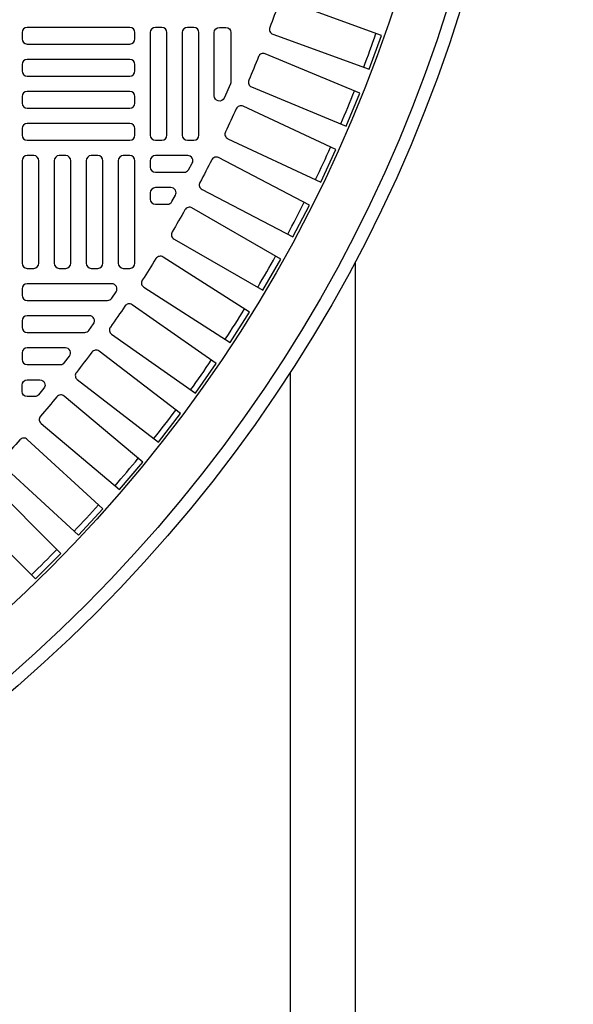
# Model space of a CAD drawing. Extents: x -169 to 7270, y -140 to 2984.
# Tile 504 of 656: x 1882 to 1891, y 1457 to 1472. Entities that reach past the tile are written whole.
import ezdxf

# ---------------------------------------------------------------- set-up
doc = ezdxf.new("R2010")
doc.units = 0
doc.header["$MEASUREMENT"] = 0
for name, color, linetype in [('TANK-MANHOLE-COVER-40', 2, 'CONTINUOUS'), ('TANK-MANHOLE-COVER-HATCH-40', 252, 'CONTINUOUS'), ('TANK-SLOPE', 3, 'CONTINUOUS'), ('TANK-UST-RIB', 7, 'CONTINUOUS')]:
    doc.layers.add(name, color=color, linetype=linetype)

msp = doc.modelspace()

# ---------------------------------------------------------------- linework, layer by layer
at = {"layer": 'TANK-MANHOLE-COVER-40', "color": 4, "linetype": 'Continuous'}
msp.add_circle((1867.5002, 1479.01839), 22.63902, dxfattribs=at)
at = {"layer": 'TANK-MANHOLE-COVER-40', "color": 1, "linetype": 'Continuous'}
msp.add_circle((1867.5002, 1479.01839), 22.44094, dxfattribs=at)
at = {"layer": 'TANK-MANHOLE-COVER-40', "color": 2, "linetype": 'Continuous'}
msp.add_circle((1867.5002, 1479.01839), 21.65354, dxfattribs=at)
at = {"layer": 'TANK-MANHOLE-COVER-HATCH-40', "linetype": 'Continuous'}
for points in [[(1886.32321, 1472.37604, -0.00491171), (1886.18909, 1472.00753, 0.41709369), (1886.23588, 1471.90588), (1887.71662, 1471.36694), (1887.90514, 1471.88488), (1886.4244, 1472.42382, 0.41709369), (1886.32321, 1472.37604)], [(1885.59075, 1471.17511, -0.10680341), (1885.58373, 1471.1426), (1885.4853, 1470.92547, -0.80700564), (1885.33485, 1470.95798), (1885.33485, 1471.93178, -0.41421356), (1885.41359, 1472.01052), (1885.41359, 1472.01052), (1885.51201, 1472.01052, -0.41421356), (1885.59075, 1471.93178), (1885.59075, 1471.93178), (1885.59075, 1471.15809)], [(1886.01556, 1471.56131, -0.00491171), (1885.86549, 1471.19901, 0.41709369), (1885.90781, 1471.09541), (1887.36363, 1470.49239), (1887.57456, 1471.00162), (1886.11873, 1471.60464, 0.41709369), (1886.01556, 1471.56131)], [(1885.67267, 1470.76078, -0.00491171), (1885.50694, 1470.40537, 0.41709369), (1885.54469, 1470.30003), (1886.97282, 1469.63408), (1887.20576, 1470.13362), (1885.77763, 1470.79957, 0.41709369), (1885.67267, 1470.76078)], [(1885.29518, 1469.97597, -0.00491171), (1885.1141, 1469.62812, 0.41709369), (1885.14723, 1469.52124), (1886.54495, 1468.79363), (1886.79946, 1469.28253), (1885.40173, 1470.01014, 0.41709369), (1885.29518, 1469.97597)], [(1884.88382, 1469.20837, -0.00491171), (1884.68774, 1468.86875, 0.41709369), (1884.71617, 1468.76052), (1886.08083, 1467.97264), (1886.35642, 1468.44997), (1884.99176, 1469.23786, 0.41709369), (1884.88382, 1469.20837)], [(1884.43936, 1468.45944, -0.00491171), (1884.22866, 1468.1287, 0.41709369), (1884.25234, 1468.01933), (1885.58133, 1467.17267), (1885.87748, 1467.63754), (1884.54849, 1468.4842, 0.41709369), (1884.43936, 1468.45944)], [(1883.96267, 1467.73061, -0.00491171), (1883.73774, 1467.40938, 0.41709369), (1883.75663, 1467.29909), (1885.04742, 1466.39526), (1885.36357, 1466.84676), (1884.07277, 1467.75059, 0.41709369), (1883.96267, 1467.73061)], [(1882.91623, 1466.33877, -0.00491171), (1882.66416, 1466.03836, 0.41709369), (1882.67336, 1465.92684), (1883.88047, 1464.91395), (1884.23476, 1465.33618), (1883.02765, 1466.34907, 0.41709369), (1882.91623, 1466.33877)], [(1881.75246, 1465.04342, -0.00491171), (1881.47517, 1464.76613, 0.41709369), (1881.47462, 1464.65423), (1882.58886, 1463.53999), (1882.9786, 1463.92974), (1881.86436, 1465.04397, 0.41709369), (1881.75246, 1465.04342)]]:
    msp.add_lwpolyline(points, format="xyb", dxfattribs=at)
at = {"layer": 'TANK-MANHOLE-COVER-HATCH-40', "linetype": 'Continuous', "flags": 128}
for points in [[(1882.38209, 1471.83335, 0.41421356), (1882.46083, 1471.75461), (1884.03563, 1471.75461, 0.41421356), (1884.11437, 1471.83335), (1884.11437, 1471.93178, 0.41421356), (1884.03563, 1472.01052), (1882.46083, 1472.01052, 0.41421356), (1882.38209, 1471.93178)], [(1882.38209, 1471.34123, 0.41421356), (1882.46083, 1471.26249), (1884.03563, 1471.26249, 0.41421356), (1884.11437, 1471.34123), (1884.11437, 1471.43965, 0.41421356), (1884.03563, 1471.51839), (1882.46083, 1471.51839, 0.41421356), (1882.38209, 1471.43965)], [(1882.38209, 1470.8491, 0.41421356), (1882.46083, 1470.77036), (1884.03563, 1470.77036, 0.41421356), (1884.11437, 1470.8491), (1884.11437, 1470.94753, 0.41421356), (1884.03563, 1471.02627), (1882.46083, 1471.02627, 0.41421356), (1882.38209, 1470.94753)], [(1882.38209, 1470.35697, 0.41421356), (1882.46083, 1470.27823), (1884.03563, 1470.27823, 0.41421356), (1884.11437, 1470.35697), (1884.11437, 1470.4554, 0.41421356), (1884.03563, 1470.53414), (1882.46083, 1470.53414, 0.41421356), (1882.38209, 1470.4554)], [(1882.46083, 1470.04201, 0.41421356), (1882.38209, 1469.96327), (1882.38209, 1468.38847, 0.41421356), (1882.46083, 1468.30973), (1882.55925, 1468.30973, 0.41421356), (1882.63799, 1468.38847), (1882.63799, 1469.96327, 0.41421356), (1882.55925, 1470.04201)], [(1882.95296, 1470.04201, 0.41421356), (1882.87422, 1469.96327), (1882.87422, 1468.38847, 0.41421356), (1882.95296, 1468.30973), (1883.05138, 1468.30973, 0.41421356), (1883.13012, 1468.38847), (1883.13012, 1469.96327, 0.41421356), (1883.05138, 1470.04201)], [(1883.44508, 1470.04201, 0.41421356), (1883.36634, 1469.96327), (1883.36634, 1468.38847, 0.41421356), (1883.44508, 1468.30973), (1883.54351, 1468.30973, 0.41421356), (1883.62225, 1468.38847), (1883.62225, 1469.96327, 0.41421356), (1883.54351, 1470.04201)], [(1883.93721, 1470.04201, 0.41421356), (1883.85847, 1469.96327), (1883.85847, 1468.38847, 0.41421356), (1883.93721, 1468.30973), (1884.03563, 1468.30973, 0.41421356), (1884.11437, 1468.38847), (1884.11437, 1469.96327, 0.41421356), (1884.03563, 1470.04201)]]:
    msp.add_lwpolyline(points, format="xyb", close=True, dxfattribs=at)
at = {"layer": 'TANK-MANHOLE-COVER-HATCH-40', "linetype": 'Continuous'}
for points in [[(1884.42933, 1472.01052, 0.41421356), (1884.35059, 1471.93178), (1884.35059, 1470.35697, 0.41421356), (1884.42933, 1470.27823), (1884.52776, 1470.27823, 0.41421356), (1884.6065, 1470.35697), (1884.6065, 1471.93178, 0.41421356), (1884.52776, 1472.01052)], [(1884.92146, 1472.01052, 0.41421356), (1884.84272, 1471.93178), (1884.84272, 1470.35697, 0.41421356), (1884.92146, 1470.27823), (1885.01988, 1470.27823, 0.41421356), (1885.09862, 1470.35697), (1885.09862, 1471.93178, 0.41421356), (1885.01988, 1472.01052)], [(1884.92733, 1470.04201), (1884.42933, 1470.04201), (1884.42933, 1470.04201, 0.41421356), (1884.35059, 1469.96327), (1884.35059, 1469.86485), (1884.35059, 1469.86485, 0.41421356), (1884.42933, 1469.78611), (1884.8705, 1469.78611, 0.26794919), (1884.93869, 1469.82548), (1884.99552, 1469.9239, 0.57735027)], [(1884.66939, 1469.54989), (1884.42933, 1469.54989), (1884.42933, 1469.54989, 0.41421356), (1884.35059, 1469.47115), (1884.35059, 1469.37272), (1884.35059, 1469.37272, 0.41421356), (1884.42933, 1469.29398), (1884.61458, 1469.29398, 0.27209959), (1884.68337, 1469.33441), (1884.73819, 1469.43284, 0.57220395)], [(1883.76084, 1468.07351), (1882.46083, 1468.07351), (1882.46083, 1468.07351, 0.41421356), (1882.38209, 1467.99477), (1882.38209, 1467.89634), (1882.38209, 1467.89634, 0.41421356), (1882.46083, 1467.8176), (1883.69407, 1467.8176, 0.24862232), (1883.75923, 1467.85214), (1883.826, 1467.95057, 0.60176538)], [(1883.41607, 1467.58138), (1882.46083, 1467.58138), (1882.46083, 1467.58138, 0.41421356), (1882.38209, 1467.50264), (1882.38209, 1467.40422), (1882.38209, 1467.40422, 0.41421356), (1882.46083, 1467.32548), (1883.34483, 1467.32548, 0.24054885), (1883.40861, 1467.35805), (1883.47986, 1467.45647, 0.61218964)], [(1883.0481, 1467.08926), (1882.46083, 1467.08926), (1882.46083, 1467.08926, 0.41421356), (1882.38209, 1467.01052), (1882.38209, 1466.91209), (1882.38209, 1466.91209, 0.41421356), (1882.46083, 1466.83335), (1882.97208, 1466.83335, 0.23232365), (1883.03439, 1466.86396), (1883.11042, 1466.96238, 0.62295027)], [(1883.455, 1467.02377, -0.00491946), (1883.2159, 1466.71216, 0.41709369), (1883.22996, 1466.60114), (1884.48011, 1465.64188), (1884.81564, 1466.07916), (1883.56501, 1467.0388, 0.41710279)], [(1882.46083, 1466.59713), (1882.46083, 1466.59713), (1882.65523, 1466.59713, -0.63408546), (1882.71598, 1466.46829), (1882.6348, 1466.36987, -0.2239262), (1882.57406, 1466.34123), (1882.46083, 1466.34123, -0.41421356), (1882.38209, 1466.41997), (1882.38209, 1466.41997), (1882.38209, 1466.51839, -0.41421356)], [(1882.08787, 1465.27746), (1883.24965, 1464.21288), (1883.62203, 1464.61925), (1882.46025, 1465.68383, 0.41709369), (1882.34848, 1465.6784, -0.00491171), (1882.08354, 1465.38927, 0.41709369)]]:
    msp.add_lwpolyline(points, format="xyb", close=True, dxfattribs=at)
for start, end in [(339.266426, 340.733574), (336.766426, 338.233574), (334.266426, 335.733574), (331.766426, 333.233574), (329.266426, 330.733574), (326.766426, 328.233574), (324.266426, 325.733574), (321.766426, 323.233574), (319.266426, 320.733574), (316.766426, 318.233574), (314.266426, 315.733574)]:
    msp.add_arc((1867.5002, 1479.01839), 21.52559, start, end, dxfattribs=at)
at = {"layer": 'TANK-SLOPE'}
msp.add_lwpolyline([(1866.91525, 1513.65247), (1756.74966, 1499.01913, 0.99751231), (1756.74966, 1459.01766), (1866.91587, 1444.3843, 1.01702303)], format="xyb", close=True, dxfattribs=at)
at = {"layer": 'TANK-UST-RIB'}
for p, q in [((1887.5002, 1468.4106), (1887.5002, 1418.01839)), ((1886.5002, 1466.70883), (1886.5002, 1416.01839))]:
    msp.add_line(p, q, dxfattribs=at)

doc.saveas('drawing.dxf')
